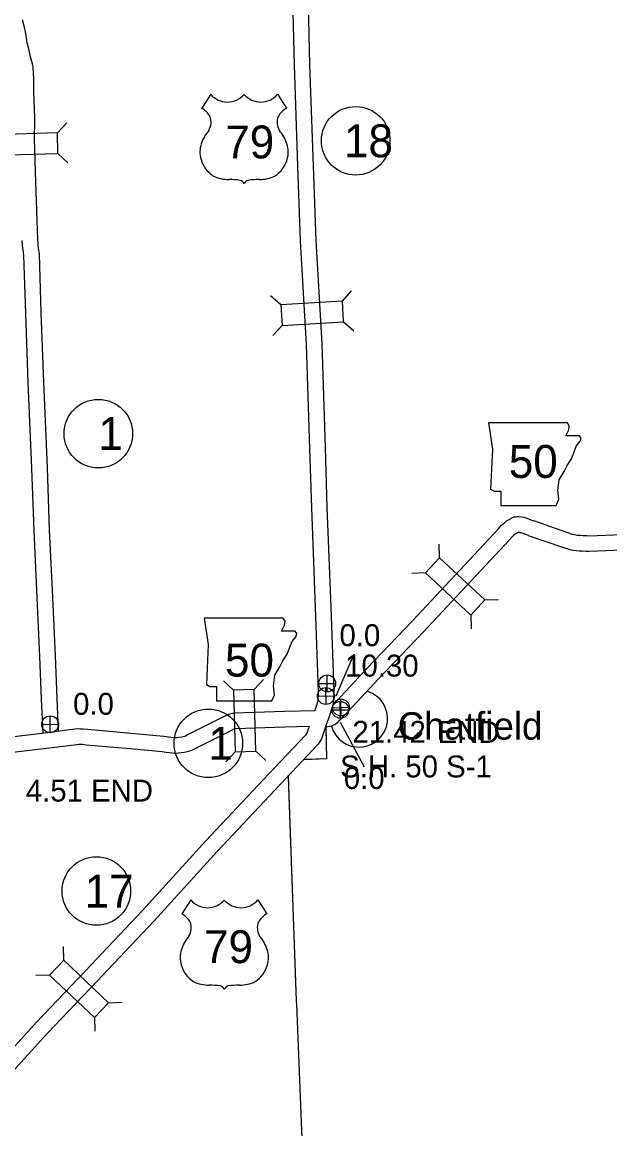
# Model space of a CAD drawing. Extents: x -939622 to -934222, y 1383701 to 1385301.
# Drawn here: x -935635.7 to -935601.7, y 1384297.6 to 1384361.5 of the extents above; entities that cross this region are included whole.
import ezdxf

# ---------------------------------------------------------------- set-up
doc = ezdxf.new("R2010")
doc.units = 0
for name, color, linetype in [('10', 7, 'Continuous'), ('15', 7, 'Continuous'), ('2', 7, 'Continuous'), ('20', 7, 'Continuous'), ('21', 7, 'Continuous'), ('22', 7, 'Continuous'), ('24', 7, 'Continuous'), ('25', 7, 'Continuous'), ('26', 7, 'Continuous'), ('27', 7, 'Continuous'), ('Level 10', 7, 'Continuous'), ('Level 15', 7, 'Continuous'), ('Level 2', 7, 'Continuous'), ('Level 20', 7, 'Continuous'), ('Level 22', 7, 'Continuous'), ('Level 25', 7, 'Continuous'), ('Level 26', 7, 'Continuous'), ('Level 27', 7, 'Continuous')]:
    doc.layers.add(name, color=color, linetype=linetype)

msp = doc.modelspace()

# ---------------------------------------------------------------- linework, layer by layer
at = {"layer": '10'}
for points in [[(-935615.762, 1384324.204), (-935613.147, 1384326.933), (-935610.408, 1384329.877), (-935608.189, 1384332.256), (-935607.993, 1384332.486), (-935607.879, 1384332.576), (-935607.786, 1384332.661), (-935607.696, 1384332.727), (-935607.589, 1384332.791), (-935607.528, 1384332.832), (-935607.4, 1384332.9), (-935607.268, 1384332.964), (-935607.147, 1384332.97), (-935607.096, 1384332.975), (-935606.991, 1384332.98), (-935606.83, 1384332.964), (-935606.697, 1384332.937), (-935606.592, 1384332.903), (-935606.142, 1384332.74)], [(-935606.148, 1384332.742), (-935604.186, 1384332.058), (-935603.911, 1384331.971), (-935603.778, 1384331.936), (-935603.694, 1384331.917), (-935603.616, 1384331.908), (-935603.452, 1384331.902), (-935603.277, 1384331.889), (-935603.068, 1384331.879), (-935602.926, 1384331.873), (-935600.584, 1384331.969)], [(-935615.113, 1384323.582), (-935612.493, 1384326.315), (-935609.75, 1384329.264), (-935607.517, 1384331.657), (-935607.365, 1384331.835), (-935607.294, 1384331.891), (-935607.214, 1384331.965), (-935607.199, 1384331.976), (-935607.107, 1384332.03), (-935607.064, 1384332.06), (-935607.032, 1384332.077), (-935607.028, 1384332.077), (-935607.014, 1384332.078), (-935606.963, 1384332.073), (-935606.927, 1384332.065), (-935606.885, 1384332.052), (-935606.449, 1384331.894)], [(-935606.444, 1384331.892), (-935604.47, 1384331.204), (-935604.162, 1384331.106), (-935603.993, 1384331.062), (-935603.846, 1384331.028), (-935603.684, 1384331.009), (-935603.499, 1384331.003), (-935603.331, 1384330.991), (-935603.108, 1384330.98), (-935602.925, 1384330.973), (-935600.551, 1384331.069), (-935598.099, 1384331.151), (-935594.709, 1384331.297), (-935591.931, 1384331.413), (-935591.154, 1384331.452), (-935590.998, 1384331.457), (-935590.893, 1384331.465), (-935590.778, 1384331.485), (-935590.708, 1384331.5), (-935590.597, 1384331.528), (-935590.501, 1384331.568), (-935590.408, 1384331.604), (-935590.262, 1384331.686), (-935590.193, 1384331.726)], [(-935617.715, 1384322.126), (-935616.991, 1384322.889), (-935615.766, 1384324.2)], [(-935618.146, 1384320.834), (-935618.136, 1384320.838), (-935617.884, 1384320.874), (-935617.758, 1384320.899), (-935617.676, 1384320.941), (-935617.608, 1384320.972), (-935617.518, 1384321.034), (-935617.448, 1384321.101), (-935617.396, 1384321.155), (-935616.335, 1384322.272), (-935615.109, 1384323.586)], [(-935618.777, 1384321.764), (-935620.526, 1384321.716), (-935620.951, 1384321.7)], [(-935619.115, 1384320.855), (-935620.496, 1384320.816), (-935620.951, 1384320.8)]]:
    msp.add_lwpolyline(points, dxfattribs=at)
at = {"layer": '15'}
for points in [[(-935620.838, 1384385.978), (-935620.72, 1384382.411), (-935620.514, 1384377.031), (-935620.335, 1384371.495), (-935620.121, 1384365.141), (-935619.971, 1384359.077), (-935619.776, 1384353.215), (-935619.62, 1384348.885), (-935619.268, 1384342.918), (-935619.083, 1384336.917), (-935618.969, 1384333.491), (-935618.755, 1384327.716), (-935618.599, 1384323.418), (-935618.581, 1384322.766), (-935618.589, 1384322.564), (-935618.596, 1384322.488), (-935618.608, 1384322.354), (-935618.621, 1384322.248), (-935618.68, 1384322.064), (-935618.774, 1384321.777)], [(-935619.222, 1384365.168), (-935619.072, 1384359.103), (-935618.877, 1384353.246), (-935618.721, 1384348.928), (-935618.369, 1384342.958), (-935618.183, 1384336.946), (-935618.07, 1384333.523), (-935617.855, 1384327.749), (-935617.7, 1384323.446), (-935617.681, 1384322.761), (-935617.691, 1384322.506), (-935617.7, 1384322.407), (-935617.713, 1384322.258), (-935617.738, 1384322.056), (-935617.823, 1384321.787), (-935617.946, 1384321.413), (-935618.035, 1384321.164), (-935618.099, 1384321.002), (-935618.325, 1384320.318), (-935618.416, 1384320.101), (-935618.593, 1384319.802), (-935620.11, 1384318.206), (-935620.345, 1384317.956)], [(-935619.097, 1384320.85), (-935619.169, 1384320.634), (-935619.222, 1384320.506), (-935619.315, 1384320.348), (-935620.764, 1384318.825), (-935620.941, 1384318.636)]]:
    msp.add_lwpolyline(points, dxfattribs=at)
at = {"layer": '2'}
for points in [[(-935618.131, 1384320.739), (-935618.094, 1384318.98), (-935619.299, 1384318.935)], [(-935620.321, 1384317.957), (-935619.846, 1384305.005), (-935619.824, 1384304.786), (-935619.525, 1384297.036), (-935619.506, 1384296.826), (-935619.185, 1384289.112), (-935619.183, 1384288.94), (-935618.876, 1384281.223), (-935618.861, 1384281.019)]]:
    msp.add_lwpolyline(points, dxfattribs=at)
at = {"layer": '20'}
for p, q in [((-935617.18, 1384345.419), (-935616.654, 1384346.011)), ((-935620.737, 1384345.209), (-935621.329, 1384345.735)), ((-935620.667, 1384344.023), (-935621.193, 1384343.431)), ((-935617.11, 1384344.233), (-935616.517, 1384343.707)), ((-935611.565, 1384330.589), (-935611.594, 1384331.38)), ((-935612.375, 1384329.719), (-935613.166, 1384329.69)), ((-935608.956, 1384328.161), (-935608.165, 1384328.19)), ((-935609.765, 1384327.291), (-935609.737, 1384326.5))]:
    msp.add_line(p, q, dxfattribs=at)
for points in [[(-935617.18, 1384345.419), (-935620.737, 1384345.209), (-935620.667, 1384344.023), (-935617.11, 1384344.233)], [(-935612.375, 1384329.719), (-935609.765, 1384327.291), (-935608.956, 1384328.161), (-935611.565, 1384330.589)]]:
    msp.add_lwpolyline(points, close=True, dxfattribs=at)
at = {"layer": '21'}
for points in [[(-935608.748, 1384338.396), (-935608.519, 1384336.873), (-935608.621, 1384334.564), (-935608.418, 1384334.437), (-935608.037, 1384334.437), (-935608.037, 1384333.625), (-935604.84, 1384333.625), (-935604.687, 1384333.955), (-935604.738, 1384334.488), (-935604.662, 1384335.097), (-935604.383, 1384335.579), (-935604.205, 1384335.935), (-935603.952, 1384336.315), (-935603.799, 1384336.721), (-935603.672, 1384337.051), (-935603.444, 1384337.33), (-935603.393, 1384337.508), (-935603.495, 1384337.635), (-935604.281, 1384337.635), (-935604.104, 1384337.99), (-935604.078, 1384338.218), (-935604.184, 1384338.394)], [(-935625.163, 1384327.113), (-935624.935, 1384325.59), (-935625.036, 1384323.281), (-935624.833, 1384323.154), (-935624.453, 1384323.154), (-935624.453, 1384322.342), (-935621.255, 1384322.342), (-935621.103, 1384322.672), (-935621.154, 1384323.205), (-935621.077, 1384323.814), (-935620.798, 1384324.296), (-935620.621, 1384324.651), (-935620.367, 1384325.032), (-935620.215, 1384325.438), (-935620.088, 1384325.768), (-935619.859, 1384326.047), (-935619.809, 1384326.225), (-935619.91, 1384326.352), (-935620.697, 1384326.352), (-935620.519, 1384326.707), (-935620.494, 1384326.935), (-935620.599, 1384327.111)]]:
    msp.add_lwpolyline(points, close=True, dxfattribs=at)
at = {"layer": '22'}
for p, q in [((-935624.787, 1384357.373), (-935625.306, 1384356.57)), ((-935620.926, 1384357.373), (-935620.407, 1384356.57))]:
    msp.add_line(p, q, dxfattribs=at)
for centre, radius, start, end in [((-935623.82, 1384358.186), 1.264, 220.07504, 319.67012), ((-935621.893, 1384358.186), 1.264, 220.32988, 319.92496), ((-935625.985, 1384355.404), 1.349, 30.7809, 59.98827), ((-935625.688, 1384355.76), 0.925, 328.81046, 21.21077), ((-935620.026, 1384355.76), 0.925, 158.78923, 211.18954), ((-935619.729, 1384355.404), 1.349, 120.01173, 149.2191), ((-935623.27, 1384353.864), 2.157, 138.95648, 162.69135), ((-935622.444, 1384353.864), 2.157, 17.30865, 41.04352), ((-935623.982, 1384354.041), 1.426, 160.95764, 197.38186), ((-935621.732, 1384354.041), 1.426, 342.61814, 19.04236), ((-935623.75, 1384354.045), 1.65, 195.10743, 237.13119), ((-935621.964, 1384354.045), 1.65, 302.86881, 344.89257), ((-935623.719, 1384354.564), 2.118, 244.07708, 269.57785), ((-935623.67, 1384348.567), 3.88, 81.19416, 90.95387), ((-935623.185, 1384352.046), 0.372, 28.03422, 72.98637), ((-935622.529, 1384352.046), 0.372, 107.01363, 151.96578), ((-935622.043, 1384348.567), 3.88, 89.04613, 98.80584), ((-935621.994, 1384354.564), 2.118, 270.42215, 295.92292)]:
    msp.add_arc(centre, radius, start, end, dxfattribs=at)
at = {"layer": '24'}
msp.add_arc((-935616.222, 1384321.308), 1.65, 195.25512, 72.22362, dxfattribs=at)
at = {"layer": '25'}
for p, q in [((-935616.521, 1384325.031), (-935617.563, 1384322.601)), ((-935615.897, 1384318.505), (-935617.285, 1384321.074))]:
    msp.add_line(p, q, dxfattribs=at)
at = {"layer": '26'}
for p, q in [((-935618.12, 1384322.123), (-935618.143, 1384323.1)), ((-935618.619, 1384322.6), (-935617.643, 1384322.623)), ((-935617.25, 1384321.459), (-935617.272, 1384322.435)), ((-935617.749, 1384321.936), (-935616.773, 1384321.958))]:
    msp.add_line(p, q, dxfattribs=at)
for centre in [(-935618.131, 1384322.612), (-935617.261, 1384321.947)]:
    msp.add_circle(centre, 0.488, dxfattribs=at)
at = {"layer": '27'}
for centre in [(-935616.417, 1384354.686), (-935624.925, 1384319.878)]:
    msp.add_circle(centre, 1.98, dxfattribs=at)
at = {"layer": 'Level 10'}
for points in [[(-935633.574, 1384320.605), (-935633.651, 1384322.463), (-935633.754, 1384324.928), (-935633.909, 1384328.329), (-935634.086, 1384332.218), (-935634.219, 1384335.803), (-935634.42, 1384340.756), (-935634.571, 1384344.75), (-935634.673, 1384348.151), (-935634.71, 1384348.384), (-935634.744, 1384348.617), (-935634.756, 1384348.725), (-935634.777, 1384348.976), (-935634.891, 1384352.287), (-935634.965, 1384354.807), (-935634.966, 1384354.907), (-935634.96, 1384355.045), (-935634.937, 1384355.581), (-935634.94, 1384356.006), (-935634.968, 1384356.531), (-935634.993, 1384357.495), (-935635.007, 1384358.265), (-935635.017, 1384358.566), (-935635.046, 1384358.97), (-935635.111, 1384359.268), (-935635.191, 1384359.543), (-935635.278, 1384359.908), (-935635.39, 1384360.341), (-935635.427, 1384360.63), (-935635.487, 1384361.001), (-935635.542, 1384361.238), (-935635.656, 1384361.674)], [(-935634.469, 1384320.467), (-935634.55, 1384322.426), (-935634.653, 1384324.889), (-935634.808, 1384328.288), (-935634.985, 1384332.18), (-935635.119, 1384335.768), (-935635.319, 1384340.721), (-935635.471, 1384344.72), (-935635.57, 1384348.066), (-935635.599, 1384348.247), (-935635.637, 1384348.501), (-935635.652, 1384348.639), (-935635.675, 1384348.924)], [(-935617.732, 1384322.108), (-935617.424, 1384322.433)], [(-935618.778, 1384321.764), (-935620.526, 1384321.716), (-935622.263, 1384321.651), (-935623.396, 1384321.619), (-935623.533, 1384321.592), (-935623.62, 1384321.573), (-935623.815, 1384321.522), (-935623.966, 1384321.441), (-935626.081, 1384320.387), (-935626.25, 1384320.298), (-935626.299, 1384320.281), (-935626.375, 1384320.258), (-935626.449, 1384320.242), (-935626.62, 1384320.218), (-935626.731, 1384320.203), (-935626.819, 1384320.198), (-935626.943, 1384320.203), (-935627.084, 1384320.22), (-935627.232, 1384320.238), (-935627.491, 1384320.274), (-935629.375, 1384320.45), (-935631.892, 1384320.675), (-935632.154, 1384320.703), (-935632.326, 1384320.704), (-935632.424, 1384320.706), (-935632.625, 1384320.692), (-935632.751, 1384320.675), (-935632.96, 1384320.654), (-935634.059, 1384320.502), (-935636.786, 1384320.177)], [(-935618.154, 1384320.836), (-935617.884, 1384320.874), (-935617.758, 1384320.899), (-935617.676, 1384320.941), (-935617.608, 1384320.972), (-935617.518, 1384321.034), (-935617.448, 1384321.101), (-935617.396, 1384321.155), (-935617.309, 1384321.246)], [(-935619.096, 1384320.855), (-935620.496, 1384320.816), (-935622.234, 1384320.752), (-935623.293, 1384320.722), (-935623.348, 1384320.711), (-935623.411, 1384320.697), (-935623.484, 1384320.678), (-935623.553, 1384320.641), (-935625.67, 1384319.586), (-935625.889, 1384319.471), (-935626.019, 1384319.425), (-935626.151, 1384319.385), (-935626.293, 1384319.356), (-935626.498, 1384319.326), (-935626.644, 1384319.307), (-935626.809, 1384319.297), (-935627.014, 1384319.305), (-935627.191, 1384319.326), (-935627.35, 1384319.345), (-935627.595, 1384319.38), (-935629.456, 1384319.553), (-935631.981, 1384319.779), (-935632.205, 1384319.804), (-935632.338, 1384319.804), (-935632.403, 1384319.806), (-935632.531, 1384319.797), (-935632.644, 1384319.781), (-935632.853, 1384319.76), (-935633.944, 1384319.609), (-935636.693, 1384319.282)]]:
    msp.add_lwpolyline(points, dxfattribs=at)
at = {"layer": 'Level 15'}
for points in [[(-935620.838, 1384385.978), (-935620.72, 1384382.411), (-935620.514, 1384377.031), (-935620.335, 1384371.495), (-935620.121, 1384365.141), (-935619.971, 1384359.077), (-935619.776, 1384353.215), (-935619.62, 1384348.885), (-935619.268, 1384342.918), (-935619.083, 1384336.917), (-935618.969, 1384333.491), (-935618.755, 1384327.716), (-935618.599, 1384323.418), (-935618.581, 1384322.766), (-935618.589, 1384322.564), (-935618.596, 1384322.488), (-935618.608, 1384322.354), (-935618.621, 1384322.248), (-935618.68, 1384322.064), (-935618.778, 1384321.764)], [(-935619.939, 1384386.008), (-935619.821, 1384382.444), (-935619.614, 1384377.063), (-935619.436, 1384371.525), (-935619.222, 1384365.168), (-935619.072, 1384359.103), (-935618.877, 1384353.246), (-935618.721, 1384348.928), (-935618.369, 1384342.958), (-935618.183, 1384336.946), (-935618.07, 1384333.523), (-935617.855, 1384327.749), (-935617.7, 1384323.446), (-935617.681, 1384322.761), (-935617.691, 1384322.506), (-935617.7, 1384322.407), (-935617.713, 1384322.258), (-935617.732, 1384322.108)], [(-935619.096, 1384320.855), (-935619.169, 1384320.634), (-935619.222, 1384320.506), (-935619.315, 1384320.348), (-935620.764, 1384318.825), (-935621.739, 1384317.789)], [(-935618.154, 1384320.836), (-935618.325, 1384320.318), (-935618.416, 1384320.101), (-935618.593, 1384319.802), (-935620.11, 1384318.206), (-935621.084, 1384317.172)], [(-935621.739, 1384317.789), (-935625.07, 1384314.247), (-935628.719, 1384310.228), (-935632.035, 1384306.714), (-935634.84, 1384303.763), (-935638.467, 1384299.792), (-935639.374, 1384298.829)], [(-935621.084, 1384317.172), (-935624.409, 1384313.636), (-935628.058, 1384309.617), (-935631.382, 1384306.095), (-935634.182, 1384303.149), (-935637.808, 1384299.18), (-935639.218, 1384297.682)]]:
    msp.add_lwpolyline(points, dxfattribs=at)
at = {"layer": 'Level 2'}
for points in [[(-935618.133, 1384320.814), (-935618.094, 1384318.98), (-935619.391, 1384318.932)], [(-935620.319, 1384317.901), (-935619.846, 1384305.005), (-935619.824, 1384304.786), (-935619.525, 1384297.036), (-935619.506, 1384296.826), (-935619.185, 1384289.112), (-935619.183, 1384288.94), (-935618.876, 1384281.223), (-935618.861, 1384281.019)]]:
    msp.add_lwpolyline(points, dxfattribs=at)
at = {"layer": 'Level 20'}
for p, q in [((-935633.642, 1384355.139), (-935633.099, 1384355.715)), ((-935633.607, 1384353.952), (-935633.031, 1384353.408)), ((-935617.18, 1384345.419), (-935616.654, 1384346.011)), ((-935620.737, 1384345.209), (-935621.329, 1384345.735)), ((-935620.667, 1384344.023), (-935621.193, 1384343.431)), ((-935617.11, 1384344.233), (-935616.517, 1384343.707)), ((-935623.467, 1384322.95), (-935624.042, 1384323.494)), ((-935622.279, 1384322.984), (-935621.735, 1384323.559)), ((-935623.366, 1384319.387), (-935623.91, 1384318.812)), ((-935622.179, 1384319.421), (-935621.603, 1384318.877)), ((-935633.267, 1384307.351), (-935633.288, 1384308.143)), ((-935634.086, 1384306.49), (-935634.878, 1384306.47)), ((-935630.684, 1384304.896), (-935629.892, 1384304.917)), ((-935631.502, 1384304.035), (-935631.482, 1384303.243))]:
    msp.add_line(p, q, dxfattribs=at)
for points in [[(-935633.642, 1384355.139), (-935637.205, 1384355.035), (-935637.17, 1384353.847), (-935633.607, 1384353.952)], [(-935617.18, 1384345.419), (-935620.737, 1384345.209), (-935620.667, 1384344.023), (-935617.11, 1384344.233)], [(-935622.179, 1384319.421), (-935622.279, 1384322.984), (-935623.467, 1384322.95), (-935623.366, 1384319.387)], [(-935634.086, 1384306.49), (-935631.502, 1384304.035), (-935630.684, 1384304.896), (-935633.267, 1384307.351)]]:
    msp.add_lwpolyline(points, close=True, dxfattribs=at)
at = {"layer": 'Level 22'}
for p, q in [((-935625.931, 1384310.831), (-935626.45, 1384310.028)), ((-935622.07, 1384310.831), (-935621.551, 1384310.028))]:
    msp.add_line(p, q, dxfattribs=at)
for centre, radius, start, end in [((-935624.964, 1384311.645), 1.264, 220.07504, 319.67012), ((-935623.037, 1384311.645), 1.264, 220.32988, 319.92496), ((-935627.129, 1384308.863), 1.349, 30.7809, 59.98827), ((-935620.872, 1384308.863), 1.349, 120.01173, 149.2191), ((-935626.832, 1384309.218), 0.925, 328.81046, 21.21077), ((-935621.169, 1384309.218), 0.925, 158.78923, 211.18954), ((-935624.413, 1384307.323), 2.157, 138.95648, 162.69135), ((-935623.588, 1384307.323), 2.157, 17.30865, 41.04352), ((-935625.126, 1384307.5), 1.426, 160.95764, 197.38186), ((-935622.875, 1384307.5), 1.426, 342.61814, 19.04236), ((-935624.893, 1384307.504), 1.65, 195.10743, 237.13119), ((-935623.107, 1384307.504), 1.65, 302.86881, 344.89257), ((-935624.863, 1384308.023), 2.118, 244.07708, 269.57785), ((-935624.814, 1384302.026), 3.88, 81.19416, 90.95387), ((-935624.329, 1384305.504), 0.372, 28.03422, 72.98637), ((-935623.672, 1384305.504), 0.372, 107.01363, 151.96578), ((-935623.187, 1384302.026), 3.88, 89.04613, 98.80584), ((-935623.138, 1384308.023), 2.118, 270.42215, 295.92292)]:
    msp.add_arc(centre, radius, start, end, dxfattribs=at)
at = {"layer": 'Level 26'}
for p, q in [((-935618.06, 1384322.85), (-935618.065, 1384323.827)), ((-935618.551, 1384323.336), (-935617.574, 1384323.341)), ((-935617.298, 1384321.327), (-935617.303, 1384322.304)), ((-935617.789, 1384321.813), (-935616.812, 1384321.818)), ((-935634.543, 1384320.975), (-935633.566, 1384320.981)), ((-935634.052, 1384320.49), (-935634.057, 1384321.466))]:
    msp.add_line(p, q, dxfattribs=at)
for centre in [(-935618.062, 1384323.339), (-935617.301, 1384321.816), (-935634.055, 1384320.978)]:
    msp.add_circle(centre, 0.488, dxfattribs=at)
at = {"layer": 'Level 27'}
for centre in [(-935631.275, 1384337.77), (-935631.389, 1384311.344)]:
    msp.add_circle(centre, 1.98, dxfattribs=at)

# ---------------------------------------------------------------- texts
at = {"layer": '21'}
for p in [(-935607.572, 1384335.212), (-935623.962, 1384323.734)]:
    msp.add_text('50', height=1.9008, dxfattribs=at).set_placement(p)
at = {"layer": '22'}
msp.add_text('79', height=1.9008, dxfattribs=at).set_placement((-935623.946, 1384353.669))
at = {"layer": '24'}
msp.add_text('Chatfield', height=1.584, dxfattribs=at).set_placement((-935613.991, 1384320.091))
at = {"layer": '25'}
for p in [(-935617.35, 1384325.491), (-935617.098, 1384317.243)]:
    msp.add_text('0.0', height=1.2672, dxfattribs=at).set_placement(p)
at = {"layer": '27'}
for s, height, p in [('18', 1.9008, (-935617.09, 1384353.736)), ('1', 1.901, (-935624.925, 1384318.928))]:
    msp.add_text(s, height=height, dxfattribs=at).set_placement(p)
at = {"layer": 'Level 22'}
msp.add_text('79', height=1.9008, dxfattribs=at).set_placement((-935625.171, 1384307.18))
at = {"layer": 'Level 25'}
for s, p in [('10.30', (-935617.019, 1384323.733)), ('0.0', (-935632.732, 1384321.525)), ('21.42', (-935616.604, 1384319.909)), ('END', (-935611.682, 1384319.9)), ('S.H. 50 S-1', (-935617.312, 1384317.908)), ('4.51 END', (-935635.463, 1384316.513))]:
    msp.add_text(s, height=1.2672, dxfattribs=at).set_placement(p)
at = {"layer": 'Level 27'}
for s, height, p in [('1', 1.901, (-935631.275, 1384336.82)), ('17', 1.9008, (-935632.063, 1384310.394))]:
    msp.add_text(s, height=height, dxfattribs=at).set_placement(p)

doc.saveas('drawing.dxf')
